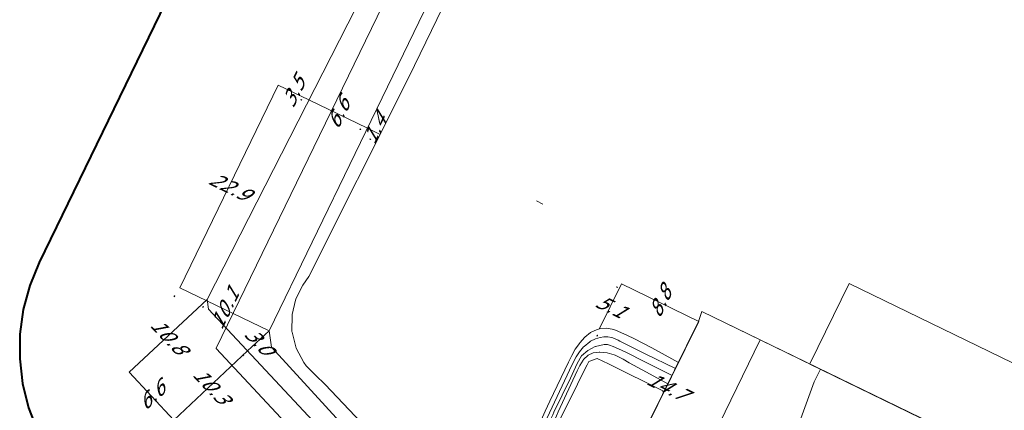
# Model space of a CAD drawing. Header units: metres. Extents: x 124576 to 133557, y 395865 to 402386.
# Tile 342 of 447: x 129831 to 129931, y 401170 to 401210. Entities that reach past the tile are written whole.
import ezdxf
from ezdxf.enums import TextEntityAlignment as Align

# ---------------------------------------------------------------- set-up
doc = ezdxf.new("R2010")
doc.units = ezdxf.units.M
doc.header["$MEASUREMENT"] = 0
for name, color, linetype, lineweight, true_color in [('LG_AanduidingEisVoorzorgsmaatregel', 7, 'Continuous', 40, 0xf7284a), ('LG_Datatransport', 3, 'Continuous', 13, 0x00ff00), ('LG_Hoog_Spanning', 1, 'Continuous', 13, 0xff0000), ('LG_Laag_Spanning', 7, 'Continuous', 13, 0x960000), ('LG_Midden_Spanning', 7, 'Continuous', 13, 0xd20000), ('LG_Midden_Spanning_Enexis_Netbeheer_BV', 7, 'Continuous', 13, 0xd20000)]:
    doc.layers.add(name, color=color, linetype=linetype, lineweight=lineweight, true_color=true_color)
for name, color, linetype, lineweight in [('MV_Midden_Spanning', 7, 'Continuous', 0), ('MV_Midden_Spanning_lijn', 7, 'Continuous', 0), ('MV_Midden_Spanning_pijl', 7, 'Continuous', 0)]:
    doc.layers.add(name, color=color, linetype=linetype, lineweight=lineweight)
doc.styles.add('Klic_Annotatie', font='verdanai.ttf', dxfattribs={"oblique": 20, "height": 1.4})

# ---------------------------------------------------------------- blocks, each defined once
blk = doc.blocks.new('m_pijl_1')
at = {"layer": 'MV_Midden_Spanning_pijl'}
blk.add_hatch(color=7, dxfattribs=at).paths.add_polyline_path([(-1, -0.3), (-1, 0), (-1, 0.3), (0, 0)])
at = {"layer": 'MV_Midden_Spanning_pijl', "flags": 128}
blk.add_lwpolyline([(-1, 0), (-1, 0.3), (0, 0), (-1, -0.3), (-1, 0)], close=True, dxfattribs=at)

msp = doc.modelspace()

# ---------------------------------------------------------------- linework, layer by layer
at = {"layer": 'LG_AanduidingEisVoorzorgsmaatregel', "flags": 128}
msp.add_lwpolyline([(129895.24, 401313.04), (129833.29, 401185.49), (129833.29, 401185.49), (129832.33, 401183.15), (129832.33, 401183.15), (129831.67, 401180.71), (129831.67, 401180.71), (129831.33, 401178.21), (129831.33, 401178.21), (129831.31, 401175.68), (129831.31, 401175.68), (129831.6, 401173.17), (129831.6, 401173.17), (129832.21, 401170.71), (129832.21, 401170.71), (129833.13, 401168.36), (129833.13, 401168.36), (129834.33, 401166.13), (129834.33, 401166.13), (129835.81, 401164.08), (129835.81, 401164.08), (129836.65, 401163.11), (129836.65, 401163.11), (129915.38, 401078.7)], dxfattribs=at)
at = {"layer": 'LG_Datatransport', "flags": 128}
msp.add_lwpolyline([(129959.46, 401162.05), (129915.65, 401183.36), (129915.65, 401183.36), (129915.65, 401183.36), (129915.65, 401183.36), (129915.65, 401183.36), (129915.65, 401183.36), (129915.64, 401183.36), (129915.64, 401183.36), (129915.64, 401183.36), (129915.64, 401183.36), (129915.64, 401183.36), (129915.64, 401183.36), (129915.64, 401183.36), (129911.65, 401175.17), (129911.65, 401175.17), (129911.65, 401175.16), (129911.65, 401175.16), (129911.65, 401175.16), (129911.65, 401175.16), (129911.65, 401175.16), (129911.65, 401175.16), (129911.65, 401175.16), (129911.65, 401175.16), (129911.66, 401175.16), (129911.66, 401175.15), (129911.66, 401175.15), (129924.18, 401169.06)], dxfattribs=at)
at = {"layer": 'LG_Hoog_Spanning', "flags": 128}
msp.add_lwpolyline([(129913.22, 401304.31), (129851.27, 401176.76), (129851.27, 401176.76), (129851.27, 401176.76), (129851.27, 401176.75), (129851.27, 401176.75), (129851.27, 401176.75), (129851.27, 401176.75), (129851.27, 401176.75), (129851.27, 401176.75), (129851.27, 401176.75), (129851.27, 401176.75), (129930, 401092.33), (129930, 401092.33), (129930, 401092.33), (129930, 401092.33), (129930, 401092.33), (129930, 401092.33), (129930, 401092.33), (129930.01, 401092.33)], dxfattribs=at)
msp.add_lwpolyline([(129913.22, 401304.31), (129851.27, 401176.76), (129851.27, 401176.76), (129851.27, 401176.76), (129851.27, 401176.75), (129851.27, 401176.75), (129851.27, 401176.75), (129851.27, 401176.75), (129851.27, 401176.75), (129851.27, 401176.75), (129851.27, 401176.75), (129851.27, 401176.75), (129930, 401092.33), (129930, 401092.33), (129930, 401092.33), (129930, 401092.33), (129930, 401092.33), (129930, 401092.33), (129930, 401092.33), (129930.01, 401092.33)], dxfattribs=at)
at = {"layer": 'LG_Laag_Spanning', "flags": 128}
for points in [[(129931.11, 401165.72), (129900.67, 401180.52), (129900.67, 401180.52), (129900.67, 401180.52), (129900.66, 401180.52), (129900.66, 401180.52), (129900.66, 401180.52), (129900.66, 401180.52), (129900.66, 401180.52), (129900.66, 401180.52), (129900.66, 401180.52), (129900.66, 401180.52), (129900.66, 401180.52), (129900.66, 401180.52), (129900.65, 401180.52), (129900.65, 401180.51), (129900.34, 401179.48), (129888.15, 401154.8)], [(129894.09, 401151.91), (129906.59, 401177.62), (129924.18, 401169.06)]]:
    msp.add_lwpolyline(points, dxfattribs=at)
at = {"layer": 'LG_Midden_Spanning', "flags": 128}
for points in [[(129931.11, 401165.72), (129912.73, 401174.65), (129900.67, 401180.52), (129900.67, 401180.52), (129900.67, 401180.52), (129900.66, 401180.52), (129900.66, 401180.52), (129900.66, 401180.52), (129900.66, 401180.52), (129900.66, 401180.52), (129900.66, 401180.52), (129900.66, 401180.52), (129900.66, 401180.52), (129900.66, 401180.52), (129900.66, 401180.52), (129900.65, 401180.52), (129900.65, 401180.51), (129900.34, 401179.48), (129898.28, 401175.32), (129897.99, 401174.72), (129897.63, 401173.99), (129897.22, 401173.15), (129896.83, 401172.38), (129893.83, 401166.3)], [(129894.09, 401151.91), (129906.59, 401177.62), (129924.18, 401169.06)]]:
    msp.add_lwpolyline(points, dxfattribs=at)
at = {"layer": 'LG_Midden_Spanning_Enexis_Netbeheer_BV', "flags": 128}
for points in [[(129920.27, 401160.76), (129911.34, 401165.03), (129910.65, 401164.8), (129910.35, 401163.93), (129909.49, 401161.51), (129909.09, 401160.38), (129908.82, 401159.67), (129907.91, 401157.24), (129906.37, 401153.1), (129899.71, 401138.78), (129898.65, 401136.48), (129898.21, 401135.54), (129897.38, 401133.75), (129896.64, 401132.18), (129896.59, 401132.1), (129895.97, 401132.08), (129874.18, 401155.4), (129850.5, 401180.75), (129850.36, 401181.73), (129887.37, 401254.29), (129897.23, 401273.62), (129898.73, 401276.56), (129912.04, 401295.97), (129913.78, 401298.51)], [(129898.68, 401263.34), (129898.18, 401262.48), (129894.95, 401257.41), (129893.98, 401255.67), (129886.46, 401240.03), (129885.59, 401238.23), (129869.79, 401205.57), (129856.67, 401178.53), (129856.91, 401176.89), (129875.57, 401156.47), (129876.93, 401155), (129895.92, 401134.91), (129897.37, 401134.83), (129898.21, 401135.54)], [(129920.27, 401160.76), (129911.34, 401165.03), (129910.65, 401164.8), (129910.35, 401163.93), (129909.49, 401161.51), (129909.09, 401160.38), (129908.82, 401159.67), (129907.91, 401157.24), (129906.37, 401153.1), (129899.71, 401138.78), (129898.65, 401136.48), (129898.21, 401135.54), (129897.38, 401133.75), (129896.64, 401132.18), (129896.59, 401132.1), (129895.97, 401132.08), (129874.18, 401155.4), (129850.5, 401180.75), (129850.36, 401181.73), (129887.37, 401254.29)], [(129919.96, 401160.11), (129916.06, 401161.97), (129913.12, 401163.37), (129911.12, 401164.32), (129910.38, 401164.02), (129910.35, 401163.93), (129909.49, 401161.51), (129909.09, 401160.38), (129908.82, 401159.67), (129907.91, 401157.24), (129906.37, 401153.1), (129899.71, 401138.78), (129898.65, 401136.48), (129898.21, 401135.54), (129897.38, 401133.75), (129896.64, 401132.18), (129896.59, 401132.1), (129895.97, 401132.08), (129874.18, 401155.4), (129850.5, 401180.75), (129874.18, 401155.4), (129850.5, 401180.75), (129850.36, 401181.73), (129887.37, 401254.29)], [(129897.38, 401133.75), (129896.64, 401132.18), (129896.59, 401132.1), (129895.97, 401132.08), (129874.18, 401155.4), (129850.5, 401180.75), (129874.18, 401155.4), (129850.5, 401180.75), (129850.36, 401181.73), (129887.37, 401254.29)], [(129920.88, 401162.05), (129911.86, 401166.44), (129911.12, 401166.14), (129910.65, 401164.8), (129910.35, 401163.93), (129909.49, 401161.51), (129909.09, 401160.38), (129908.82, 401159.67), (129907.91, 401157.24), (129906.37, 401153.1), (129899.71, 401138.78), (129898.65, 401136.48), (129898.21, 401135.54), (129897.38, 401133.75), (129896.64, 401132.18), (129896.59, 401132.1), (129895.97, 401132.08), (129874.18, 401155.4), (129850.5, 401180.75), (129874.18, 401155.4), (129850.5, 401180.75), (129850.36, 401181.73), (129887.37, 401254.29)], [(129920.27, 401160.76), (129911.34, 401165.03), (129910.65, 401164.8), (129910.35, 401163.93), (129909.49, 401161.51), (129909.09, 401160.38), (129908.82, 401159.67), (129907.91, 401157.24), (129906.37, 401153.1), (129899.71, 401138.78), (129898.65, 401136.48), (129898.21, 401135.54), (129897.38, 401133.75), (129896.64, 401132.18), (129896.59, 401132.1), (129895.97, 401132.08), (129874.18, 401155.4), (129850.5, 401180.75), (129850.36, 401181.73), (129887.37, 401254.29)], [(129920.88, 401162.05), (129911.86, 401166.44), (129911.12, 401166.14), (129910.65, 401164.8), (129910.35, 401163.93), (129909.49, 401161.51), (129909.09, 401160.38), (129908.82, 401159.67), (129907.91, 401157.24), (129906.37, 401153.1), (129899.71, 401138.78), (129898.65, 401136.48), (129898.21, 401135.54), (129897.38, 401133.75), (129896.64, 401132.18), (129896.59, 401132.1), (129895.97, 401132.08), (129874.18, 401155.4), (129850.5, 401180.75), (129850.36, 401181.73), (129887.37, 401254.29)], [(129920.88, 401162.05), (129911.86, 401166.44), (129911.12, 401166.14), (129910.65, 401164.8), (129910.35, 401163.93), (129909.49, 401161.51), (129909.09, 401160.38), (129908.82, 401159.67), (129907.91, 401157.24), (129906.37, 401153.1), (129899.71, 401138.78), (129898.65, 401136.48), (129898.21, 401135.54), (129897.38, 401133.75), (129896.64, 401132.18), (129896.59, 401132.1), (129895.97, 401132.08), (129874.18, 401155.4), (129850.5, 401180.75), (129850.36, 401181.73), (129887.37, 401254.29)], [(129920.27, 401160.76), (129911.34, 401165.03), (129910.65, 401164.8), (129910.35, 401163.93), (129909.49, 401161.51), (129909.09, 401160.38), (129908.82, 401159.67), (129907.91, 401157.24), (129906.37, 401153.1), (129899.71, 401138.78), (129898.65, 401136.48), (129898.21, 401135.54), (129897.38, 401133.75), (129896.64, 401132.18), (129896.59, 401132.1), (129895.97, 401132.08), (129874.18, 401155.4), (129850.5, 401180.75), (129850.36, 401181.73), (129887.37, 401254.29)], [(129919.96, 401160.11), (129916.06, 401161.97), (129913.12, 401163.37), (129911.12, 401164.32), (129910.38, 401164.02), (129910.35, 401163.93), (129909.49, 401161.51), (129909.09, 401160.38), (129908.82, 401159.67), (129907.91, 401157.24), (129906.37, 401153.1), (129899.71, 401138.78), (129898.65, 401136.48), (129898.21, 401135.54), (129897.38, 401133.75), (129896.64, 401132.18), (129896.59, 401132.1), (129895.97, 401132.08), (129874.18, 401155.4), (129850.5, 401180.75), (129850.36, 401181.73), (129887.37, 401254.29)], [(129919.96, 401160.11), (129916.06, 401161.97), (129913.12, 401163.37), (129911.12, 401164.32), (129910.38, 401164.02), (129910.35, 401163.93), (129909.49, 401161.51), (129909.09, 401160.38), (129908.82, 401159.67), (129907.91, 401157.24), (129906.37, 401153.1), (129899.71, 401138.78), (129898.65, 401136.48), (129898.21, 401135.54), (129897.38, 401133.75), (129896.64, 401132.18), (129896.59, 401132.1), (129895.97, 401132.08), (129874.18, 401155.4), (129850.5, 401180.75), (129850.36, 401181.73), (129887.37, 401254.29)], [(129916.06, 401161.97), (129913.12, 401163.37), (129911.12, 401164.32), (129910.38, 401164.02), (129910.35, 401163.93), (129909.49, 401161.51), (129909.09, 401160.38), (129908.82, 401159.67), (129907.91, 401157.24), (129906.37, 401153.1), (129899.71, 401138.78), (129898.65, 401136.48), (129898.21, 401135.54), (129897.38, 401133.75), (129896.64, 401132.18), (129896.59, 401132.1), (129895.97, 401132.08), (129874.18, 401155.4), (129850.5, 401180.75), (129850.36, 401181.73), (129887.37, 401254.29)], [(129916.06, 401161.97), (129913.12, 401163.37), (129911.12, 401164.32), (129910.38, 401164.02), (129910.35, 401163.93), (129909.49, 401161.51), (129909.09, 401160.38), (129908.82, 401159.67), (129907.91, 401157.24), (129906.37, 401153.1), (129899.71, 401138.78), (129898.65, 401136.48), (129898.21, 401135.54), (129897.38, 401133.75), (129896.64, 401132.18), (129896.59, 401132.1), (129895.97, 401132.08), (129874.18, 401155.4), (129850.5, 401180.75), (129850.36, 401181.73), (129887.37, 401254.29)], [(129916.06, 401161.97), (129913.12, 401163.37), (129911.12, 401164.32), (129910.38, 401164.02), (129910.35, 401163.93), (129909.49, 401161.51), (129909.09, 401160.38), (129908.82, 401159.67), (129907.91, 401157.24), (129906.37, 401153.1), (129899.71, 401138.78), (129898.65, 401136.48), (129898.21, 401135.54), (129897.38, 401133.75), (129896.64, 401132.18), (129896.59, 401132.1), (129895.97, 401132.08), (129874.18, 401155.4), (129850.5, 401180.75), (129850.36, 401181.73), (129887.37, 401254.29)], [(129896.59, 401132.1), (129895.97, 401132.08), (129874.18, 401155.4), (129850.5, 401180.75), (129850.36, 401181.73), (129887.37, 401254.29)], [(129885.59, 401238.23), (129869.79, 401205.57), (129856.67, 401178.53), (129856.91, 401176.89), (129875.57, 401156.47), (129876.93, 401155), (129895.92, 401134.91), (129897.37, 401134.83), (129898.21, 401135.54), (129898.65, 401136.48), (129899.71, 401138.78), (129906.37, 401153.1), (129907.91, 401157.24), (129908.82, 401159.67), (129911.48, 401165.15), (129912.81, 401165.62), (129920.75, 401161.79)], [(129885.59, 401238.23), (129869.79, 401205.57), (129856.67, 401178.53), (129856.91, 401176.89), (129875.57, 401156.47), (129876.93, 401155), (129895.92, 401134.91), (129897.37, 401134.83), (129898.21, 401135.54), (129898.65, 401136.48), (129899.71, 401138.78), (129906.37, 401153.1), (129907.91, 401157.24), (129908.82, 401159.67), (129911.48, 401165.15), (129912.81, 401165.62), (129920.75, 401161.79)], [(129916.89, 401153.61), (129909.34, 401157.21), (129908.66, 401157.54), (129907.91, 401157.24), (129906.37, 401153.1), (129899.71, 401138.78), (129898.65, 401136.48), (129898.21, 401135.54), (129897.37, 401134.83), (129895.92, 401134.91), (129876.93, 401155), (129875.57, 401156.47), (129856.91, 401176.89), (129856.67, 401178.53), (129869.79, 401205.57), (129885.59, 401238.23)], [(129916.89, 401153.61), (129909.34, 401157.21), (129908.66, 401157.54), (129907.91, 401157.24), (129906.37, 401153.1), (129899.71, 401138.78), (129898.65, 401136.48), (129898.21, 401135.54), (129897.37, 401134.83), (129895.92, 401134.91), (129876.93, 401155), (129875.57, 401156.47), (129856.91, 401176.89), (129856.67, 401178.53), (129869.79, 401205.57), (129885.59, 401238.23)], [(129916.89, 401153.61), (129909.34, 401157.21), (129908.66, 401157.54), (129907.91, 401157.24), (129906.37, 401153.1), (129899.71, 401138.78), (129898.65, 401136.48), (129898.21, 401135.54), (129897.37, 401134.83), (129895.92, 401134.91), (129876.93, 401155), (129875.57, 401156.47), (129856.91, 401176.89), (129856.67, 401178.53), (129869.79, 401205.57), (129885.59, 401238.23)], [(129885.59, 401238.23), (129869.79, 401205.57), (129856.67, 401178.53), (129856.91, 401176.89), (129875.57, 401156.47), (129876.93, 401155), (129895.92, 401134.91), (129897.37, 401134.83), (129898.21, 401135.54), (129898.65, 401136.48), (129899.71, 401138.78), (129906.37, 401153.1), (129907.91, 401157.24), (129908.82, 401159.67), (129911.48, 401165.15), (129912.81, 401165.62), (129920.75, 401161.79)], [(129885.59, 401238.23), (129869.79, 401205.57), (129856.67, 401178.53), (129856.91, 401176.89), (129875.57, 401156.47), (129876.93, 401155), (129895.92, 401134.91), (129897.37, 401134.83), (129898.21, 401135.54), (129898.65, 401136.48), (129899.71, 401138.78), (129906.37, 401153.1), (129907.91, 401157.24), (129908.82, 401159.67), (129911.48, 401165.15), (129912.81, 401165.62), (129920.75, 401161.79)], [(129885.59, 401238.23), (129869.79, 401205.57), (129856.67, 401178.53), (129856.91, 401176.89), (129875.57, 401156.47), (129876.93, 401155), (129895.92, 401134.91), (129897.37, 401134.83), (129898.21, 401135.54), (129898.65, 401136.48), (129899.71, 401138.78), (129906.37, 401153.1), (129907.91, 401157.24), (129908.82, 401159.67), (129911.48, 401165.15), (129912.81, 401165.62), (129920.75, 401161.79)], [(129885.59, 401238.23), (129869.79, 401205.57), (129856.67, 401178.53), (129856.91, 401176.89), (129875.57, 401156.47), (129876.93, 401155), (129895.92, 401134.91), (129897.37, 401134.83), (129898.21, 401135.54), (129898.65, 401136.48), (129899.71, 401138.78), (129906.37, 401153.1), (129907.91, 401157.24), (129908.82, 401159.67), (129911.48, 401165.15), (129912.81, 401165.62), (129920.75, 401161.79)], [(129884.01, 401231.46), (129871.45, 401205.52), (129870.56, 401203.73), (129860.7, 401184.05), (129860.41, 401183.62), (129860.1, 401183.19), (129859.92, 401182.89), (129859.4, 401181.77), (129859.35, 401181.64), (129859.01, 401180.19), (129859, 401180.12), (129858.99, 401178.48), (129859, 401178.39), (129859.41, 401176.78), (129860.2, 401175.32), (129860.45, 401174.99), (129861.37, 401174.02), (129862.35, 401173.09), (129869.09, 401166)], [(129884.01, 401231.46), (129871.45, 401205.52), (129870.56, 401203.73), (129860.7, 401184.05), (129860.41, 401183.62), (129860.1, 401183.19), (129859.92, 401182.89), (129859.4, 401181.77), (129859.35, 401181.64), (129859.01, 401180.19), (129859, 401180.12), (129858.99, 401178.48), (129859, 401178.39), (129859.41, 401176.78), (129860.2, 401175.32), (129860.45, 401174.99), (129861.37, 401174.02), (129862.35, 401173.09), (129869.09, 401166)], [(129884.01, 401231.46), (129871.45, 401205.52), (129870.56, 401203.73), (129860.7, 401184.05), (129860.41, 401183.62), (129860.1, 401183.19), (129859.92, 401182.89), (129859.4, 401181.77), (129859.35, 401181.64), (129859.01, 401180.19), (129859, 401180.12), (129858.99, 401178.48), (129859, 401178.39), (129859.41, 401176.78), (129860.2, 401175.32), (129860.45, 401174.99), (129861.37, 401174.02), (129862.35, 401173.09), (129869.09, 401166)], [(129897.16, 401138.8), (129891.62, 401143.77), (129882.61, 401152.7), (129881.18, 401154.11), (129870.5, 401164.57), (129869.09, 401166), (129862.35, 401173.09), (129861.37, 401174.02), (129860.45, 401174.99), (129860.2, 401175.32), (129859.41, 401176.78), (129859, 401178.39), (129858.99, 401178.48), (129859, 401180.12), (129859.01, 401180.19), (129859.35, 401181.64), (129859.4, 401181.77), (129859.92, 401182.89), (129860.1, 401183.19), (129860.41, 401183.62), (129860.7, 401184.05), (129870.56, 401203.73), (129871.45, 401205.52), (129884.01, 401231.46)], [(129897.16, 401138.8), (129891.62, 401143.77), (129882.61, 401152.7), (129881.18, 401154.11), (129870.5, 401164.57), (129869.09, 401166), (129862.35, 401173.09), (129861.37, 401174.02), (129860.45, 401174.99), (129860.2, 401175.32), (129859.41, 401176.78), (129859, 401178.39), (129858.99, 401178.48), (129859, 401180.12), (129859.01, 401180.19), (129859.35, 401181.64), (129859.4, 401181.77), (129859.92, 401182.89), (129860.1, 401183.19), (129860.41, 401183.62), (129860.7, 401184.05), (129870.56, 401203.73), (129871.45, 401205.52), (129884.01, 401231.46)], [(129897.16, 401138.8), (129891.62, 401143.77), (129882.61, 401152.7), (129881.18, 401154.11), (129870.5, 401164.57), (129869.09, 401166), (129862.35, 401173.09), (129861.37, 401174.02), (129860.45, 401174.99), (129860.2, 401175.32), (129859.41, 401176.78), (129859, 401178.39), (129858.99, 401178.48), (129859, 401180.12), (129859.01, 401180.19), (129859.35, 401181.64), (129859.4, 401181.77), (129859.92, 401182.89), (129860.1, 401183.19), (129860.41, 401183.62), (129860.7, 401184.05), (129870.56, 401203.73), (129871.45, 401205.52), (129884.01, 401231.46)], [(129884.01, 401231.46), (129871.45, 401205.52), (129870.56, 401203.73), (129860.7, 401184.05), (129860.41, 401183.62), (129860.1, 401183.19), (129859.92, 401182.89), (129859.4, 401181.77), (129859.35, 401181.64), (129859.01, 401180.19), (129859, 401180.12), (129858.99, 401178.48), (129859, 401178.39), (129859.41, 401176.78), (129860.2, 401175.32), (129860.45, 401174.99), (129861.37, 401174.02), (129862.35, 401173.09), (129869.09, 401166)], [(129891.62, 401143.77), (129882.61, 401152.7), (129881.18, 401154.11), (129870.5, 401164.57), (129869.09, 401166), (129862.35, 401173.09), (129861.37, 401174.02), (129860.45, 401174.99), (129860.2, 401175.32), (129859.41, 401176.78), (129859, 401178.39), (129858.99, 401178.48), (129859, 401180.12), (129859.01, 401180.19), (129859.35, 401181.64), (129859.4, 401181.77), (129859.92, 401182.89), (129860.1, 401183.19), (129860.41, 401183.62), (129860.7, 401184.05), (129870.56, 401203.73), (129871.45, 401205.52), (129884.01, 401231.46)], [(129898.29, 401175.31), (129895.58, 401176.81), (129893.81, 401177.74), (129893.05, 401178.11), (129891.87, 401178.59), (129891.54, 401178.7), (129890.98, 401178.81), (129890.41, 401178.77), (129890.03, 401178.68), (129889.36, 401178.36), (129888.78, 401177.88), (129888.26, 401177.31), (129888.21, 401177.25), (129887.8, 401176.67), (129887.44, 401176.04), (129887.1, 401175.36), (129885.22, 401171.38), (129884.74, 401170.37), (129884.32, 401169.47)], [(129898.29, 401175.31), (129895.58, 401176.81), (129893.81, 401177.74), (129893.05, 401178.11), (129891.87, 401178.59), (129891.54, 401178.7), (129890.98, 401178.81), (129890.41, 401178.77), (129890.03, 401178.68), (129889.36, 401178.36), (129888.78, 401177.88), (129888.26, 401177.31), (129888.21, 401177.25), (129887.8, 401176.67), (129887.44, 401176.04), (129887.1, 401175.36), (129885.22, 401171.38), (129884.74, 401170.37)], [(129898.29, 401175.31), (129895.58, 401176.81), (129893.81, 401177.74), (129893.05, 401178.11), (129891.87, 401178.59), (129891.54, 401178.7), (129890.98, 401178.81), (129890.41, 401178.77), (129890.03, 401178.68), (129889.36, 401178.36), (129888.78, 401177.88), (129888.26, 401177.31), (129888.21, 401177.25), (129887.8, 401176.67), (129887.44, 401176.04), (129887.1, 401175.36), (129885.22, 401171.38), (129884.74, 401170.37)], [(129898.29, 401175.31), (129895.58, 401176.81), (129893.81, 401177.74), (129893.05, 401178.11), (129891.87, 401178.59), (129891.54, 401178.7), (129890.98, 401178.81), (129890.41, 401178.77), (129890.03, 401178.68), (129889.36, 401178.36), (129888.78, 401177.88), (129888.26, 401177.31), (129888.21, 401177.25), (129887.8, 401176.67), (129887.44, 401176.04), (129887.1, 401175.36), (129885.22, 401171.38), (129884.74, 401170.37)], [(129898, 401174.71), (129894.9, 401176.21), (129893.47, 401176.91), (129893.2, 401177.05), (129892.33, 401177.5), (129892.17, 401177.58), (129891.6, 401177.83), (129891.49, 401177.86), (129891.09, 401177.93), (129891.06, 401177.93), (129890.7, 401177.93), (129890.34, 401177.87), (129889.84, 401177.73), (129889.36, 401177.49), (129889.29, 401177.43), (129888.69, 401176.95), (129888.64, 401176.9), (129888.23, 401176.41), (129887.9, 401175.88), (129887.49, 401175.1), (129885.18, 401170.19), (129884.75, 401169.3)], [(129898, 401174.71), (129894.9, 401176.21), (129893.47, 401176.91), (129893.2, 401177.05), (129892.33, 401177.5), (129892.17, 401177.58), (129891.6, 401177.83), (129891.49, 401177.86), (129891.09, 401177.93), (129891.06, 401177.93), (129890.7, 401177.93), (129890.34, 401177.87), (129889.84, 401177.73), (129889.36, 401177.49), (129889.29, 401177.43), (129888.69, 401176.95), (129888.64, 401176.9), (129888.23, 401176.41), (129887.9, 401175.88), (129887.49, 401175.1), (129885.18, 401170.19)], [(129898, 401174.71), (129894.9, 401176.21), (129893.47, 401176.91), (129893.2, 401177.05), (129892.33, 401177.5), (129892.17, 401177.58), (129891.6, 401177.83), (129891.49, 401177.86), (129891.09, 401177.93), (129891.06, 401177.93), (129890.7, 401177.93), (129890.34, 401177.87), (129889.84, 401177.73), (129889.36, 401177.49), (129889.29, 401177.43), (129888.69, 401176.95), (129888.64, 401176.9), (129888.23, 401176.41), (129887.9, 401175.88), (129887.49, 401175.1), (129885.18, 401170.19)], [(129898, 401174.71), (129894.9, 401176.21), (129893.47, 401176.91), (129893.2, 401177.05), (129892.33, 401177.5), (129892.17, 401177.58), (129891.6, 401177.83), (129891.49, 401177.86), (129891.09, 401177.93), (129891.06, 401177.93), (129890.7, 401177.93), (129890.34, 401177.87), (129889.84, 401177.73), (129889.36, 401177.49), (129889.29, 401177.43), (129888.69, 401176.95), (129888.64, 401176.9), (129888.23, 401176.41), (129887.9, 401175.88), (129887.49, 401175.1), (129885.18, 401170.19)], [(129897.63, 401173.98), (129894.8, 401175.43), (129893.02, 401176.32), (129892.49, 401176.58), (129891.65, 401176.94), (129891.28, 401177.09), (129891.18, 401177.13), (129891.07, 401177.15), (129890.72, 401177.15), (129889.84, 401176.95), (129889.81, 401176.94), (129889.06, 401176.54), (129888.44, 401175.98), (129887.99, 401175.2), (129887.31, 401173.72), (129885.63, 401170.26), (129885.5, 401170), (129885.07, 401169.11)], [(129897.22, 401173.15), (129895.04, 401174.32), (129893.29, 401175.28), (129892.66, 401175.64), (129891.84, 401176.06), (129891.75, 401176.1), (129891.04, 401176.31), (129890.3, 401176.38), (129890.22, 401176.38), (129889.63, 401176.31), (129889.09, 401176.07), (129888.63, 401175.61), (129888.59, 401175.55), (129888.26, 401175.02), (129887.98, 401174.47), (129886.07, 401170.31), (129885.88, 401169.9), (129885.46, 401168.99)], [(129897.63, 401173.98), (129894.8, 401175.43), (129893.02, 401176.32), (129892.49, 401176.58), (129891.65, 401176.94), (129891.28, 401177.09), (129891.18, 401177.13), (129891.07, 401177.15), (129890.72, 401177.15), (129889.84, 401176.95), (129889.81, 401176.94), (129889.06, 401176.54), (129888.44, 401175.98), (129887.99, 401175.2), (129887.31, 401173.72), (129885.63, 401170.26)], [(129897.63, 401173.98), (129894.8, 401175.43), (129893.02, 401176.32), (129892.49, 401176.58), (129891.65, 401176.94), (129891.28, 401177.09), (129891.18, 401177.13), (129891.07, 401177.15), (129890.72, 401177.15), (129889.84, 401176.95), (129889.81, 401176.94), (129889.06, 401176.54), (129888.44, 401175.98), (129887.99, 401175.2), (129887.31, 401173.72), (129885.63, 401170.26)], [(129897.63, 401173.98), (129894.8, 401175.43), (129893.02, 401176.32), (129892.49, 401176.58), (129891.65, 401176.94), (129891.28, 401177.09), (129891.18, 401177.13), (129891.07, 401177.15), (129890.72, 401177.15), (129889.84, 401176.95), (129889.81, 401176.94), (129889.06, 401176.54), (129888.44, 401175.98), (129887.99, 401175.2), (129887.31, 401173.72), (129885.63, 401170.26)], [(129897.22, 401173.15), (129895.04, 401174.32), (129893.29, 401175.28), (129892.66, 401175.64), (129891.84, 401176.06), (129891.75, 401176.1), (129891.04, 401176.31), (129890.3, 401176.38), (129890.22, 401176.38), (129889.63, 401176.31), (129889.09, 401176.07), (129888.63, 401175.61), (129888.59, 401175.55), (129888.26, 401175.02), (129887.98, 401174.47), (129886.07, 401170.31)], [(129897.22, 401173.15), (129895.04, 401174.32), (129893.29, 401175.28), (129892.66, 401175.64), (129891.84, 401176.06), (129891.75, 401176.1), (129891.04, 401176.31), (129890.3, 401176.38), (129890.22, 401176.38), (129889.63, 401176.31), (129889.09, 401176.07), (129888.63, 401175.61), (129888.59, 401175.55), (129888.26, 401175.02), (129887.98, 401174.47), (129886.07, 401170.31)], [(129897.22, 401173.15), (129895.04, 401174.32), (129893.29, 401175.28), (129892.66, 401175.64), (129891.84, 401176.06), (129891.75, 401176.1), (129891.04, 401176.31), (129890.3, 401176.38), (129890.22, 401176.38), (129889.63, 401176.31), (129889.09, 401176.07), (129888.63, 401175.61), (129888.59, 401175.55), (129888.26, 401175.02), (129887.98, 401174.47), (129886.07, 401170.31)], [(129896.85, 401136.33), (129896.57, 401136.61), (129891.51, 401141.67), (129885.38, 401147.79), (129881.73, 401151.43), (129880.92, 401152.25), (129880.33, 401152.84), (129879.9, 401155.12), (129880.32, 401156.11), (129881.77, 401159.55), (129883.82, 401164.4), (129885.59, 401168.26), (129885.77, 401168.61), (129888.02, 401173.11), (129888.54, 401174.16), (129889.01, 401175.09), (129889.17, 401175.41), (129890.03, 401175.72), (129891.17, 401175.18), (129891.19, 401175.17), (129896.84, 401172.37)], [(129896.84, 401172.37), (129891.19, 401175.17), (129891.17, 401175.18), (129890.03, 401175.72), (129889.17, 401175.41), (129889.01, 401175.09), (129888.54, 401174.16), (129888.02, 401173.11), (129885.77, 401168.61)], [(129896.84, 401172.37), (129891.19, 401175.17), (129891.17, 401175.18), (129890.03, 401175.72), (129889.17, 401175.41), (129889.01, 401175.09), (129888.54, 401174.16), (129888.02, 401173.11), (129885.77, 401168.61)], [(129896.84, 401172.37), (129891.19, 401175.17), (129891.17, 401175.18), (129890.03, 401175.72), (129889.17, 401175.41), (129889.01, 401175.09), (129888.54, 401174.16), (129888.02, 401173.11), (129885.77, 401168.61)], [(129936.08, 401095.36), (129934.49, 401097.06), (129927.6, 401104.32), (129922.21, 401109.94), (129915.29, 401117.16), (129910.6, 401122.02), (129906.01, 401126.8), (129900.9, 401132.12), (129899.41, 401133.67), (129897.72, 401135.42), (129897.12, 401136.04), (129896.85, 401136.33), (129896.62, 401137.44), (129897.3, 401138.96), (129897.9, 401140.23), (129901.5, 401147.83), (129901.44, 401148.05), (129901.4, 401148.27), (129902.06, 401149.23), (129903.1, 401150.93), (129905.27, 401155.03), (129906.08, 401156.85), (129912.1, 401173.35), (129912.73, 401174.65)], [(129936.08, 401095.36), (129934.49, 401097.06), (129927.6, 401104.32), (129922.21, 401109.94), (129915.29, 401117.16), (129910.6, 401122.02), (129906.01, 401126.8), (129900.9, 401132.12), (129899.41, 401133.67), (129897.72, 401135.42), (129897.12, 401136.04), (129896.85, 401136.33), (129896.62, 401137.44), (129897.3, 401138.96), (129897.9, 401140.23), (129901.5, 401147.83), (129901.44, 401148.05), (129901.4, 401148.27), (129902.06, 401149.23), (129903.1, 401150.93), (129905.27, 401155.03), (129906.08, 401156.85), (129912.1, 401173.35), (129912.73, 401174.65)], [(129901.4, 401148.27), (129902.06, 401149.23), (129903.1, 401150.93), (129905.27, 401155.03), (129906.08, 401156.85), (129912.1, 401173.35), (129912.73, 401174.65)], [(129906.08, 401156.85), (129912.1, 401173.35), (129912.73, 401174.65)], [(129906.08, 401156.85), (129912.1, 401173.35), (129912.73, 401174.65)], [(129906.08, 401156.85), (129912.1, 401173.35), (129912.73, 401174.65)], [(129906.08, 401156.85), (129912.1, 401173.35), (129912.73, 401174.65)]]:
    msp.add_lwpolyline(points, dxfattribs=at)
at = {"layer": 'MV_Midden_Spanning_lijn'}
msp.add_line((129883.86, 401191.74), (129884.51, 401191.43), dxfattribs=at)
at = {"layer": 'MV_Midden_Spanning_pijl'}
for p, q in [((129857.59, 401203.53), (129847.6, 401182.92)), ((129857.59, 401203.53), (129860.71, 401202.02)), ((129860.71, 401202.02), (129866.66, 401199.13)), ((129866.66, 401199.13), (129867.95, 401198.51)), ((129892.48, 401183.33), (129890.22, 401178.72)), ((129900.35, 401179.47), (129892.48, 401183.33)), ((129847.6, 401182.92), (129856.67, 401178.53)), ((129842.43, 401174.32), (129850.36, 401181.72)), ((129900.35, 401179.47), (129893.84, 401166.29)), ((129856.67, 401178.53), (129854.48, 401176.49)), ((129854.48, 401176.49), (129846.97, 401169.47)), ((129842.43, 401174.32), (129846.97, 401169.47))]:
    msp.add_line(p, q, dxfattribs=at)

# ---------------------------------------------------------------- block references
for p, xscale, yscale, zscale, rotation in [((129860, 401202), 0.1, 0.1, 0.1, 335), ((129866, 401199), 0.1, 0.1, 0.1, 335), ((129867, 401198), 0.1, 0.1, 0.1, 335), ((129892, 401183), 0.1, 0.1, 0.1, 153), ((129847, 401182), 0.1, 0.1, 0.1, 245), ((129850, 401181), 0.1, 0.1, 0.1, 43), ((129856, 401178), 0.1, 0.1, 0.1, 335), ((129890, 401178), 0.09999999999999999, 0.09999999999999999, 0.09999999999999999, 244), ((129854, 401176), 0.1, 0.1, 0.1, 224)]:
    msp.add_blockref('m_pijl_1', p, dxfattribs=dict(at, xscale=xscale, yscale=yscale, zscale=zscale, rotation=rotation))

# ---------------------------------------------------------------- texts
at = {"layer": 'MV_Midden_Spanning', "style": 'Klic_Annotatie', "oblique": 20}
for s, rotation, p in [('3.5', 64, (129859.15, 401202.78)), ('6.6', 64, (129863.69, 401200.58)), ('1.4', 64, (129867.39, 401199)), ('22.9', 334, (129852.59, 401193.23)), ('10.1', 64, (129852.13, 401180.72)), ('8.8', 64, (129896.41, 401181.4)), ('5.1', 334, (129891.35, 401181.03)), ('10.8', 313, (129846.4, 401178.02)), ('3.0', 313, (129855.58, 401177.51)), ('10.3', 313, (129850.73, 401172.98)), ('14.7', 334, (129897.09, 401172.88)), ('6.6', 43, (129844.7, 401171.89))]:
    msp.add_text(s, height=1.4, rotation=rotation, dxfattribs=at).set_placement(p, align=Align.MIDDLE_CENTER)

doc.saveas('drawing.dxf')
